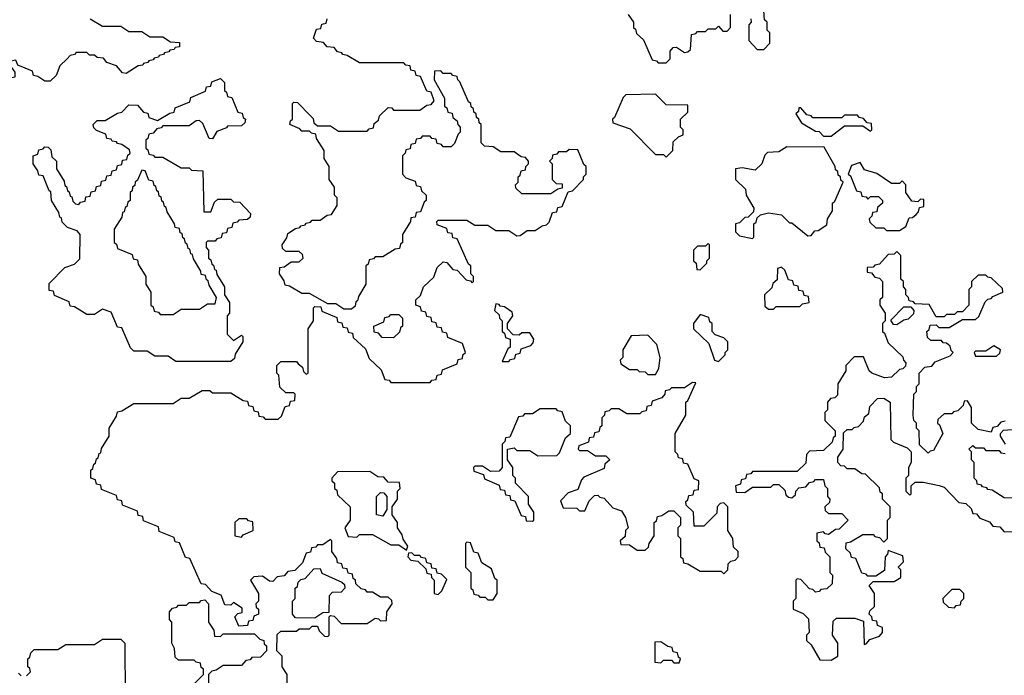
# Model space of a CAD drawing. Extents: x 2889633 to 3052318, y 540750 to 918690.
# Tile 277 of 656: x 2961679 to 2965435, y 731622 to 734125. Entities that reach past the tile are written whole.
import ezdxf

# ---------------------------------------------------------------- set-up
doc = ezdxf.new("R2010")
doc.units = 0

msp = doc.modelspace()

# ---------------------------------------------------------------- linework, layer by layer
at = {"layer": '0CON02XD'}
for points in [[(2964468.3, 734128.3), (2964470, 734115), (2964460, 734105), (2964460, 734045), (2964491.7, 734011.7), (2964518.3, 734011.7), (2964540, 734035), (2964540, 734075), (2964530, 734085), (2964530, 734115), (2964520, 734125), (2964518.3, 734158.3)], [(2961795, 733890), (2961775, 733890), (2961748.3, 733908.3), (2961731.7, 733911.7), (2961728.3, 733928.3), (2961671.7, 733951.7), (2961665, 733970), (2961640, 733965), (2961641.7, 733951.7), (2961660, 733925), (2961660, 733905), (2961635, 733900), (2961598.3, 733938.3), (2961571.7, 733941.7), (2961548.3, 733968.3), (2961521.7, 733971.7), (2961478.3, 734018.3), (2961455, 734020), (2961441.7, 734031.7), (2961440, 734105), (2961420, 734135)], [(2961948.3, 734128.3), (2961995, 734100), (2962065, 734100), (2962095, 734080), (2962145, 734080), (2962175, 734060), (2962225, 734060), (2962255, 734040), (2962288.3, 734038.3), (2962288.3, 734021.7), (2962271.7, 734018.3), (2962268.3, 734011.7), (2962251.7, 734008.3), (2962248.3, 734001.7), (2962231.7, 733998.3), (2962228.3, 733991.7), (2962211.7, 733988.3), (2962208.3, 733981.7), (2962191.7, 733978.3), (2962188.3, 733971.7), (2962171.7, 733968.3), (2962168.3, 733961.7), (2962151.7, 733958.3), (2962148.3, 733951.7), (2962131.7, 733948.3), (2962085, 733920), (2962071.7, 733921.7), (2962048.3, 733948.3), (2962011.7, 733961.7), (2961998.3, 733978.3), (2961975, 733980), (2961965, 733990), (2961945, 733990), (2961935, 734000), (2961895, 734000), (2961888.3, 733991.7), (2961871.7, 733988.3), (2961860, 733975), (2961831.7, 733948.3), (2961818.3, 733911.7), (2961795, 733890)], [(2962788.3, 733758.3), (2962798.3, 733748.3), (2962801.7, 733731.7), (2962815, 733720), (2962865, 733720), (2962895, 733700), (2963005, 733700), (2963011.7, 733708.3), (2963028.3, 733711.7), (2963031.7, 733728.3), (2963048.3, 733741.7), (2963051.7, 733758.3), (2963085, 733790), (2963098.3, 733788.3), (2963105, 733780), (2963205, 733780), (2963231.7, 733798.3), (2963248.3, 733801.7), (2963260, 733815), (2963248.3, 733848.3), (2963231.7, 733851.7), (2963208.3, 733908.3), (2963191.7, 733911.7), (2963188.3, 733928.3), (2963171.7, 733931.7), (2963168.3, 733948.3), (2963151.7, 733951.7), (2963145, 733960), (2962975, 733960), (2962928.3, 733988.3), (2962911.7, 733991.7), (2962908.3, 733998.3), (2962891.7, 734001.7), (2962878.3, 734018.3), (2962851.7, 734021.7), (2962838.3, 734038.3), (2962811.7, 734041.7), (2962800, 734055), (2962811.7, 734088.3), (2962828.3, 734091.7), (2962831.7, 734108.3), (2962848.3, 734111.7), (2962851.7, 734128.3)], [(2964000, 734145), (2964020, 734115), (2964020, 734095), (2964028.3, 734088.3), (2964031.7, 734071.7), (2964058.3, 734048.3), (2964091.7, 733971.7), (2964108.3, 733968.3), (2964115, 733960), (2964145, 733960)], [(2964145, 733960), (2964160, 733975), (2964160, 734005), (2964171.7, 734018.3), (2964185, 734020), (2964215, 734000), (2964228.3, 734001.7), (2964238.3, 734011.7), (2964241.7, 734068.3), (2964258.3, 734071.7), (2964265, 734080), (2964295, 734080), (2964305, 734090), (2964335, 734090), (2964345, 734100), (2964361.7, 734081.7), (2964378.3, 734081.7), (2964390, 734095), (2964390, 734145)], [(2962960, 731985), (2962951.7, 731991.7), (2962948.3, 732008.3), (2962931.7, 732011.7), (2962928.3, 732028.3), (2962911.7, 732031.7), (2962908.3, 732048.3), (2962891.7, 732051.7), (2962888.3, 732068.3), (2962870, 732095), (2962870, 732135), (2962865, 732140), (2962835, 732120), (2962815, 732120), (2962808.3, 732111.7), (2962791.7, 732108.3), (2962788.3, 732091.7), (2962771.7, 732088.3), (2962758.3, 732051.7), (2962728.3, 732021.7), (2962701.7, 732018.3), (2962688.3, 732001.7), (2962661.7, 731998.3), (2962645, 731980), (2962631.7, 731981.7), (2962605, 732000), (2962571.7, 731998.3), (2962560, 731985), (2962590, 731935), (2962590, 731905), (2962580, 731895), (2962581.7, 731881.7), (2962590, 731875), (2962590, 731855), (2962571.7, 731848.3), (2962568.3, 731831.7), (2962551.7, 731828.3), (2962548.3, 731811.7), (2962515, 731810), (2962500, 731845), (2962511.7, 731858.3), (2962528.3, 731861.7), (2962528.3, 731878.3), (2962495, 731900), (2962485, 731890), (2962461.7, 731891.7), (2962448.3, 731928.3), (2962411.7, 731941.7), (2962388.3, 731968.3), (2962371.7, 731971.7), (2962328.3, 732068.3), (2962311.7, 732071.7), (2962288.3, 732128.3), (2962271.7, 732131.7), (2962268.3, 732148.3), (2962211.7, 732171.7), (2962208.3, 732188.3), (2962151.7, 732211.7), (2962148.3, 732228.3), (2962131.7, 732231.7), (2962128.3, 732248.3), (2962071.7, 732271.7), (2962068.3, 732288.3), (2962051.7, 732291.7), (2962048.3, 732308.3), (2961991.7, 732331.7), (2961988.3, 732348.3), (2961971.7, 732351.7), (2961968.3, 732368.3), (2961950, 732375), (2961950, 732405), (2961958.3, 732411.7), (2961961.7, 732428.3), (2961968.3, 732431.7), (2961971.7, 732448.3), (2961978.3, 732451.7), (2961981.7, 732468.3), (2961988.3, 732471.7), (2961991.7, 732488.3), (2962020, 732535), (2962020, 732565), (2962048.3, 732611.7), (2962051.7, 732628.3), (2962068.3, 732631.7), (2962115, 732660), (2962265, 732660), (2962295, 732680), (2962325, 732680), (2962375, 732710), (2962405, 732710), (2962415, 732700), (2962485, 732700), (2962531.7, 732671.7), (2962548.3, 732668.3), (2962551.7, 732651.7), (2962568.3, 732648.3), (2962571.7, 732631.7), (2962588.3, 732628.3), (2962591.7, 732611.7), (2962608.3, 732608.3), (2962615, 732600), (2962665, 732600), (2962678.3, 732611.7), (2962691.7, 732648.3), (2962708.3, 732651.7), (2962711.7, 732668.3), (2962728.3, 732671.7), (2962730, 732695), (2962725, 732700), (2962695, 732700), (2962671.7, 732721.7), (2962667.5, 732767.5), (2962660, 732775), (2962660, 732805), (2962675, 732820), (2962735, 732820), (2962741.7, 732811.7), (2962758.3, 732798.3), (2962761.7, 732781.7), (2962771.7, 732771.7), (2962780, 732775), (2962780, 732945), (2962800, 732975), (2962800, 733025), (2962805, 733030), (2962828.3, 733028.3), (2962831.7, 733011.7), (2962888.3, 732988.3), (2962891.7, 732971.7), (2962908.3, 732968.3), (2962911.7, 732951.7), (2962928.3, 732948.3), (2962931.7, 732931.7), (2962948.3, 732928.3), (2962951.7, 732911.7), (2962998.3, 732868.3), (2963011.7, 732831.7), (2963058.3, 732788.3), (2963071.7, 732751.7), (2963088.3, 732748.3), (2963095, 732740), (2963245, 732740), (2963251.7, 732748.3), (2963268.3, 732751.7), (2963271.7, 732768.3), (2963288.3, 732771.7), (2963291.7, 732788.3), (2963348.3, 732811.7), (2963351.7, 732828.3), (2963368.3, 732831.7), (2963370, 732845), (2963380, 732855), (2963368.3, 732888.3), (2963311.7, 732911.7), (2963308.3, 732928.3), (2963291.7, 732931.7), (2963288.3, 732948.3), (2963271.7, 732951.7), (2963268.3, 732968.3), (2963251.7, 732971.7), (2963248.3, 732988.3), (2963231.7, 732991.7), (2963228.3, 733008.3), (2963211.7, 733011.7), (2963208.3, 733028.3), (2963190, 733035), (2963190, 733055), (2963208.3, 733071.7), (2963220, 733105), (2963258.3, 733141.7), (2963271.7, 733178.3), (2963295, 733200), (2963308.3, 733198.3), (2963331.7, 733171.7), (2963348.3, 733168.3), (2963381.7, 733131.7), (2963398.3, 733128.3), (2963405, 733120), (2963410, 733125), (2963410, 733145), (2963400, 733155), (2963400, 733185), (2963391.7, 733191.7), (2963348.3, 733288.3), (2963331.7, 733291.7), (2963328.3, 733308.3), (2963311.7, 733311.7), (2963308.3, 733328.3), (2963271.7, 733341.7), (2963270, 733355), (2963275, 733360), (2963385, 733360), (2963415, 733340), (2963465, 733340), (2963495, 733320), (2963545, 733320), (2963575, 733300), (2963588.3, 733301.7), (2963615, 733320), (2963645, 733320), (2963671.7, 733338.3), (2963688.3, 733341.7), (2963698.3, 733351.7), (2963711.7, 733388.3), (2963728.3, 733391.7), (2963731.7, 733408.3), (2963748.3, 733411.7), (2963771.7, 733468.3), (2963788.3, 733471.7), (2963830, 733515), (2963830, 733525), (2963840, 733535), (2963840, 733565), (2963831.7, 733571.7), (2963808.3, 733628.3), (2963775, 733630), (2963765, 733620), (2963735, 733620), (2963728.3, 733611.7), (2963711.7, 733608.3), (2963710, 733595), (2963700, 733585), (2963710, 733575), (2963710, 733515), (2963725, 733500), (2963748.3, 733498.3), (2963748.3, 733481.7), (2963731.7, 733478.3), (2963705, 733460), (2963595, 733460), (2963571.7, 733481.7), (2963570, 733495), (2963580, 733505), (2963580, 733525), (2963588.3, 733531.7), (2963591.7, 733548.3), (2963608.3, 733551.7), (2963610, 733565), (2963620, 733575), (2963620, 733585), (2963608.3, 733598.3), (2963591.7, 733601.7), (2963565, 733620), (2963515, 733620), (2963485, 733640), (2963451.7, 733641.7), (2963440, 733655), (2963440, 733725), (2963431.7, 733731.7), (2963430, 733745), (2963421.7, 733751.7), (2963420, 733765), (2963411.7, 733771.7), (2963410, 733785), (2963401.7, 733791.7), (2963400, 733805), (2963391.7, 733811.7), (2963358.3, 733888.3), (2963350, 733895), (2963348.3, 733908.3), (2963331.7, 733911.7), (2963325, 733920), (2963295, 733920), (2963285, 733930), (2963261.7, 733928.3), (2963260, 733895), (2963300, 733825), (2963300, 733795), (2963308.3, 733788.3), (2963311.7, 733771.7), (2963328.3, 733768.3), (2963331.7, 733751.7), (2963348.3, 733738.3), (2963350, 733725), (2963360, 733715), (2963360, 733695), (2963351.7, 733688.3), (2963338.3, 733651.7), (2963325, 733640), (2963295, 733640), (2963288.3, 733648.3), (2963271.7, 733651.7), (2963268.3, 733668.3), (2963251.7, 733671.7), (2963245, 733680), (2963215, 733680), (2963208.3, 733671.7), (2963191.7, 733668.3), (2963188.3, 733651.7), (2963171.7, 733648.3), (2963168.3, 733631.7), (2963151.7, 733628.3), (2963150, 733615), (2963140, 733605), (2963140, 733535), (2963151.7, 733521.7), (2963188.3, 733508.3), (2963191.7, 733491.7), (2963208.3, 733488.3), (2963211.7, 733471.7), (2963230, 733455), (2963230, 733435), (2963221.7, 733428.3), (2963208.3, 733391.7), (2963191.7, 733388.3), (2963188.3, 733371.7), (2963171.7, 733368.3), (2963170, 733355), (2963140, 733305), (2963140, 733275), (2963131.7, 733268.3), (2963128.3, 733251.7), (2963111.7, 733248.3), (2963065, 733220), (2963035, 733220), (2963028.3, 733211.7), (2963011.7, 733208.3), (2963008.3, 733191.7), (2963000, 733185), (2963000, 733115), (2962971.7, 733068.3), (2962968.3, 733051.7), (2962961.7, 733048.3), (2962958.3, 733031.7), (2962945, 733020), (2962915, 733020), (2962885, 733040), (2962855, 733040), (2962785, 733080), (2962755, 733080), (2962708.3, 733108.3), (2962691.7, 733111.7), (2962688.3, 733128.3), (2962670, 733155), (2962671.7, 733178.3), (2962688.3, 733181.7), (2962715, 733200), (2962745, 733200), (2962760, 733215), (2962758.3, 733228.3), (2962745, 733240), (2962695, 733240), (2962681.7, 733251.7), (2962680, 733265), (2962698.3, 733291.7), (2962701.7, 733308.3), (2962731.7, 733328.3), (2962748.3, 733331.7), (2962751.7, 733338.3), (2962768.3, 733341.7), (2962771.7, 733348.3), (2962788.3, 733351.7), (2962795, 733360), (2962825, 733360), (2962851.7, 733378.3), (2962868.3, 733381.7), (2962890, 733415), (2962890, 733445), (2962880, 733455), (2962880, 733485), (2962860, 733515), (2962860, 733565), (2962840, 733595), (2962840, 733625), (2962811.7, 733671.7), (2962808.3, 733688.3), (2962791.7, 733691.7), (2962785, 733700), (2962755, 733700), (2962748.3, 733708.3), (2962710, 733725), (2962711.7, 733738.3), (2962720, 733745), (2962720, 733805), (2962725, 733810), (2962738.3, 733808.3), (2962788.3, 733758.3)], [(2962485, 732820), (2962275, 732820), (2962245, 732840), (2962195, 732840), (2962165, 732860), (2962115, 732860), (2962101.7, 732871.7), (2962068.3, 732948.3), (2962051.7, 732951.7), (2962028.3, 733008.3), (2961995, 733020), (2961965, 733000), (2961935, 733000), (2961888.3, 733028.3), (2961871.7, 733031.7), (2961868.3, 733048.3), (2961811.7, 733071.7), (2961808.3, 733088.3), (2961791.7, 733091.7), (2961791.7, 733118.3), (2961851.7, 733178.3), (2961888.3, 733191.7), (2961908.3, 733211.7), (2961910, 733305), (2961898.3, 733318.3), (2961861.7, 733331.7), (2961841.7, 733351.7), (2961838.3, 733368.3), (2961831.7, 733371.7), (2961828.3, 733388.3), (2961800, 733435), (2961798.3, 733468.3), (2961791.7, 733471.7), (2961768.3, 733528.3), (2961751.7, 733531.7), (2961748.3, 733548.3), (2961730, 733575), (2961730, 733605), (2961748.3, 733611.7), (2961751.7, 733628.3), (2961768.3, 733631.7), (2961775, 733640), (2961788.3, 733638.3), (2961798.3, 733628.3), (2961801.7, 733601.7), (2961820, 733585), (2961820, 733555), (2961848.3, 733508.3), (2961851.7, 733491.7), (2961858.3, 733488.3), (2961861.7, 733471.7), (2961868.3, 733468.3), (2961871.7, 733451.7), (2961878.3, 733448.3), (2961881.7, 733431.7), (2961891.7, 733421.7), (2961905, 733420), (2961911.7, 733428.3), (2961928.3, 733431.7), (2961931.7, 733448.3), (2961948.3, 733451.7), (2961951.7, 733468.3), (2961968.3, 733471.7), (2961971.7, 733488.3), (2961988.3, 733491.7), (2961991.7, 733508.3), (2962008.3, 733511.7), (2962011.7, 733528.3), (2962028.3, 733531.7), (2962031.7, 733548.3), (2962048.3, 733551.7), (2962051.7, 733568.3), (2962068.3, 733571.7), (2962071.7, 733588.3), (2962088.3, 733591.7), (2962091.7, 733608.3), (2962100, 733615), (2962098.3, 733628.3), (2962068.3, 733648.3), (2962051.7, 733651.7), (2962048.3, 733658.3), (2962031.7, 733661.7), (2962028.3, 733668.3), (2962011.7, 733671.7), (2962008.3, 733688.3), (2961971.7, 733701.7), (2961961.7, 733711.7), (2961960, 733725), (2961975, 733740), (2962005, 733740), (2962051.7, 733768.3), (2962068.3, 733771.7), (2962095, 733800), (2962128.3, 733798.3), (2962151.7, 733771.7), (2962168.3, 733768.3), (2962171.7, 733751.7), (2962205, 733740), (2962251.7, 733768.3), (2962268.3, 733771.7), (2962271.7, 733788.3), (2962328.3, 733811.7), (2962331.7, 733828.3), (2962388.3, 733851.7), (2962391.7, 733868.3), (2962408.3, 733871.7), (2962411.7, 733888.3), (2962445, 733900), (2962460, 733885), (2962460, 733855), (2962468.3, 733848.3), (2962471.7, 733831.7), (2962488.3, 733828.3), (2962511.7, 733771.7), (2962528.3, 733768.3), (2962531.7, 733751.7), (2962540, 733745), (2962538.3, 733731.7), (2962525, 733720), (2962471.7, 733718.3), (2962468.3, 733711.7), (2962431.7, 733698.3), (2962415, 733670), (2962401.7, 733671.7), (2962378.3, 733728.3), (2962365, 733740), (2962351.7, 733738.3), (2962325, 733720), (2962225, 733720), (2962218.3, 733711.7), (2962201.7, 733708.3), (2962188.3, 733691.7), (2962171.7, 733688.3), (2962168.3, 733671.7), (2962160, 733665), (2962160, 733635), (2962168.3, 733628.3), (2962171.7, 733611.7), (2962188.3, 733608.3), (2962195, 733600), (2962225, 733600), (2962295, 733560), (2962325, 733560), (2962335, 733550), (2962378.3, 733548.3), (2962381.7, 733391.7), (2962408.3, 733391.7), (2962421.7, 733428.3), (2962435, 733440), (2962485, 733440), (2962495, 733430), (2962518.3, 733428.3), (2962560, 733385), (2962558.3, 733371.7), (2962548.3, 733361.7), (2962515, 733360), (2962508.3, 733351.7), (2962491.7, 733348.3), (2962488.3, 733331.7), (2962471.7, 733328.3), (2962468.3, 733311.7), (2962451.7, 733308.3), (2962448.3, 733291.7), (2962431.7, 733288.3), (2962425, 733280), (2962395, 733280), (2962390, 733275), (2962390, 733255), (2962400, 733245), (2962400, 733215), (2962408.3, 733208.3), (2962411.7, 733191.7), (2962418.3, 733188.3), (2962421.7, 733171.7), (2962428.3, 733168.3), (2962431.7, 733151.7), (2962460, 733105), (2962460, 733075), (2962480, 733045), (2962480, 733005), (2962470, 732995), (2962470, 732925), (2962495, 732900), (2962525, 732920), (2962530, 732915), (2962530, 732895), (2962501.7, 732848.3), (2962498.3, 732831.7), (2962485, 732820)], [(2964145, 733600), (2964170, 733625), (2964171.7, 733658.3), (2964191.7, 733678.3), (2964210, 733685), (2964210, 733705), (2964200, 733715), (2964200, 733745), (2964228.3, 733771.7), (2964228.3, 733798.3), (2964145, 733800), (2964105, 733840), (2963991.7, 733838.3), (2963981.7, 733828.3), (2963948.3, 733751.7), (2963940, 733745), (2963941.7, 733731.7), (2964008.3, 733708.3), (2964105, 733610), (2964135, 733610), (2964145, 733600)], [(2964775, 733680), (2964825, 733720), (2964895, 733720), (2964925, 733700), (2964930, 733705), (2964928.3, 733728.3), (2964911.7, 733731.7), (2964898.3, 733748.3), (2964881.7, 733751.7), (2964875, 733760), (2964825, 733760), (2964815, 733750), (2964705, 733750), (2964698.3, 733758.3), (2964681.7, 733761.7), (2964658.3, 733788.3), (2964651.7, 733788.3), (2964650, 733775), (2964640, 733765), (2964661.7, 733731.7), (2964715, 733700), (2964728.3, 733698.3), (2964745, 733680), (2964775, 733680)], [(2964475, 733290), (2964480, 733295), (2964480, 733345), (2964488.3, 733351.7), (2964491.7, 733368.3), (2964505, 733380), (2964535, 733387.5), (2964585, 733380), (2964615, 733350), (2964625, 733350), (2964685, 733300), (2964698.3, 733301.7), (2964711.7, 733318.3), (2964725, 733320), (2964758.3, 733341.7), (2964760, 733365), (2964780, 733395), (2964780, 733425), (2964788.3, 733431.7), (2964820, 733505), (2964811.7, 733511.7), (2964810, 733525), (2964801.7, 733531.7), (2964800, 733545), (2964791.7, 733551.7), (2964790, 733565), (2964748.3, 733638.3), (2964605, 733640), (2964575, 733620), (2964531.7, 733618.3), (2964521.7, 733608.3), (2964510, 733575), (2964485, 733550), (2964435, 733560), (2964410, 733555), (2964410, 733515), (2964448.3, 733478.3), (2964450, 733455), (2964480, 733405), (2964478.3, 733391.7), (2964458.3, 733371.7), (2964445, 733370), (2964425, 733350), (2964410, 733345), (2964410, 733315), (2964425, 733300), (2964475, 733290)], [(2965035, 733320), (2965060, 733335), (2965071.7, 733368.3), (2965085, 733370), (2965098.3, 733381.7), (2965108.3, 733391.7), (2965111.7, 733408.3), (2965128.3, 733411.7), (2965128.3, 733438.3), (2965115, 733440), (2965105, 733430), (2965081.7, 733431.7), (2965060, 733465), (2965060, 733495), (2965045, 733510), (2965035, 733500), (2965005, 733500), (2964948.3, 733538.3), (2964901.7, 733551.7), (2964885, 733580), (2964851.7, 733568.3), (2964840, 733535), (2964848.3, 733528.3), (2964871.7, 733471.7), (2964888.3, 733468.3), (2964891.7, 733451.7), (2964908.3, 733448.3), (2964915, 733440), (2964925, 733450), (2964955, 733450), (2964970, 733435), (2964970, 733425), (2964951.7, 733408.3), (2964948.3, 733391.7), (2964931.7, 733388.3), (2964930, 733375), (2964920, 733365), (2964921.7, 733351.7), (2964945, 733330), (2964975, 733330), (2964985, 733320), (2965035, 733320)], [(2962265, 733000), (2962295, 733020), (2962365, 733020), (2962395, 733040), (2962425, 733040), (2962430, 733065), (2962401.7, 733111.7), (2962398.3, 733128.3), (2962391.7, 733131.7), (2962388.3, 733148.3), (2962371.7, 733151.7), (2962370, 733165), (2962341.7, 733211.7), (2962338.3, 733228.3), (2962331.7, 733231.7), (2962328.3, 733248.3), (2962321.7, 733251.7), (2962318.3, 733268.3), (2962311.7, 733271.7), (2962308.3, 733288.3), (2962301.7, 733291.7), (2962298.3, 733308.3), (2962291.7, 733311.7), (2962288.3, 733328.3), (2962271.7, 733331.7), (2962270, 733345), (2962241.7, 733391.7), (2962238.3, 733408.3), (2962231.7, 733411.7), (2962228.3, 733428.3), (2962221.7, 733431.7), (2962218.3, 733448.3), (2962211.7, 733451.7), (2962208.3, 733468.3), (2962201.7, 733471.7), (2962198.3, 733488.3), (2962191.7, 733491.7), (2962188.3, 733508.3), (2962171.7, 733511.7), (2962158.3, 733548.3), (2962145, 733550), (2962128.3, 733511.7), (2962120, 733505), (2962118.3, 733491.7), (2962110, 733485), (2962108.3, 733471.7), (2962100, 733465), (2962100, 733435), (2962091.7, 733428.3), (2962088.3, 733411.7), (2962081.7, 733408.3), (2962078.3, 733391.7), (2962071.7, 733388.3), (2962068.3, 733371.7), (2962040, 733325), (2962040, 733275), (2962048.3, 733268.3), (2962051.7, 733251.7), (2962108.3, 733228.3), (2962111.7, 733211.7), (2962128.3, 733208.3), (2962131.7, 733191.7), (2962160, 733145), (2962160, 733115), (2962180, 733085), (2962180, 733035), (2962188.3, 733028.3), (2962191.7, 733011.7), (2962208.3, 733008.3), (2962215, 733000), (2962265, 733000)], [(2964275, 733170), (2964300, 733195), (2964300, 733205), (2964310, 733215), (2964310, 733265), (2964305, 733270), (2964295, 733260), (2964265, 733260), (2964250, 733245), (2964250, 733205), (2964260, 733195), (2964261.7, 733171.7), (2964275, 733170)], [(2965438.3, 732591.7), (2965421.7, 732588.3), (2965408.3, 732571.7), (2965391.7, 732568.3), (2965385, 732550), (2965335, 732560), (2965310, 732585), (2965310, 732645), (2965295, 732670), (2965281.7, 732668.3), (2965278.3, 732651.7), (2965258.3, 732631.7), (2965241.7, 732628.3), (2965235, 732620), (2965205, 732620), (2965181.7, 732598.3), (2965180, 732585), (2965188.3, 732578.3), (2965200, 732545), (2965165, 732480), (2965151.7, 732478.3), (2965145, 732470), (2965111.7, 732501.7), (2965110, 732555), (2965100, 732565), (2965100, 732585), (2965090, 732595), (2965087.5, 732615), (2965090, 732695), (2965100, 732705), (2965100, 732725), (2965110, 732735), (2965110, 732775), (2965131.7, 732798.3), (2965158.3, 732801.7), (2965171.7, 732818.3), (2965228.3, 732841.7), (2965240, 732855), (2965231.7, 732861.7), (2965228.3, 732878.3), (2965215, 732890), (2965201.7, 732891.7), (2965195, 732900), (2965155, 732900), (2965141.7, 732911.7), (2965140, 732935), (2965148.3, 732941.7), (2965151.7, 732958.3), (2965175, 732960), (2965185, 732950), (2965225, 732950), (2965275, 732980), (2965325, 732980), (2965338.3, 732991.7), (2965361.7, 733048.3), (2965371.7, 733058.3), (2965385, 733060), (2965391.7, 733068.3), (2965430, 733085), (2965428.3, 733098.3), (2965385, 733140), (2965371.7, 733141.7), (2965365, 733150), (2965335, 733150), (2965310, 733125), (2965310, 733105), (2965300, 733095), (2965300, 733035), (2965275, 733010), (2965255, 733010), (2965245, 733000), (2965215, 733000), (2965205, 732990), (2965175, 732990), (2965148.3, 733038.3), (2965095, 733040), (2965088.3, 733048.3), (2965071.7, 733051.7), (2965070, 733065), (2965060, 733075), (2965060, 733095), (2965050, 733105), (2965050, 733125), (2965040, 733135), (2965040, 733225), (2965025, 733240), (2965015, 733230), (2964991.7, 733228.3), (2964958.3, 733191.7), (2964941.7, 733188.3), (2964935, 733180), (2964911.7, 733178.3), (2964911.7, 733161.7), (2964928.3, 733158.3), (2964941.7, 733141.7), (2964958.3, 733138.3), (2964970, 733125), (2964970, 733065), (2964960, 733055), (2964960, 733035), (2964980, 733005), (2964980, 732975), (2964970, 732965), (2964970, 732935), (2964978.3, 732928.3), (2964991.7, 732891.7), (2965048.3, 732838.3), (2965050, 732825), (2965060, 732815), (2965058.3, 732801.7), (2965048.3, 732791.7), (2965035, 732790), (2965005, 732760), (2964978.3, 732758.3), (2964930, 732775), (2964920, 732785), (2964898.3, 732838.3), (2964861.7, 732838.3), (2964830, 732805), (2964830, 732785), (2964800, 732735), (2964798.3, 732691.7), (2964788.3, 732681.7), (2964771.7, 732678.3), (2964760, 732665), (2964760, 732635), (2964750, 732625), (2964750, 732595), (2964790, 732555), (2964790, 732535), (2964781.7, 732528.3), (2964778.3, 732511.7), (2964745, 732480), (2964691.7, 732478.3), (2964680, 732465), (2964678.3, 732431.7), (2964645, 732400), (2964475, 732400), (2964468.3, 732391.7), (2964451.7, 732388.3), (2964448.3, 732371.7), (2964431.7, 732368.3), (2964428.3, 732351.7), (2964410, 732345), (2964411.7, 732321.7), (2964445, 732320), (2964475, 732340), (2964545, 732340), (2964555, 732350), (2964575, 732350), (2964598.3, 732328.3), (2964601.7, 732311.7), (2964611.7, 732301.7), (2964625, 732300), (2964638.3, 732311.7), (2964640, 732325), (2964651.7, 732338.3), (2964678.3, 732341.7), (2964691.7, 732358.3), (2964708.3, 732361.7), (2964715, 732370), (2964745, 732370), (2964750, 732345), (2964760, 732335), (2964760, 732305), (2964770, 732295), (2964768.3, 732281.7), (2964750, 732265), (2964751.7, 732251.7), (2964765, 732240), (2964815, 732240), (2964840, 732215), (2964805, 732180), (2964791.7, 732178.3), (2964765, 732160), (2964751.7, 732161.7), (2964745, 732170), (2964720, 732165), (2964720, 732135), (2964728.3, 732128.3), (2964731.7, 732111.7), (2964748.3, 732108.3), (2964751.7, 732091.7), (2964770, 732075), (2964770, 732015), (2964780, 732005), (2964778.3, 731971.7), (2964758.3, 731951.7), (2964735, 731950), (2964728.3, 731941.7), (2964715, 731940), (2964705, 731950), (2964691.7, 731951.7), (2964658.3, 731988.3), (2964645, 731990), (2964640, 731985), (2964640, 731915), (2964630, 731905), (2964630, 731875), (2964668.3, 731858.3), (2964688.3, 731838.3), (2964690, 731785), (2964680, 731775), (2964680, 731755), (2964698.3, 731738.3), (2964731.7, 731681.7), (2964775, 731680)], [(2964555, 733020), (2964565, 733030), (2964655, 733030), (2964665, 733040), (2964690, 733045), (2964688.3, 733068.3), (2964671.7, 733071.7), (2964668.3, 733088.3), (2964651.7, 733091.7), (2964648.3, 733108.3), (2964631.7, 733111.7), (2964628.3, 733128.3), (2964611.7, 733131.7), (2964598.3, 733168.3), (2964585, 733180), (2964570, 733175), (2964568.3, 733131.7), (2964551.7, 733118.3), (2964548.3, 733101.7), (2964520, 733075), (2964521.7, 733031.7), (2964535, 733020), (2964555, 733020)], [(2963545, 732820), (2963551.7, 732828.3), (2963568.3, 732831.7), (2963571.7, 732848.3), (2963588.3, 732851.7), (2963591.7, 732868.3), (2963628.3, 732881.7), (2963638.3, 732891.7), (2963640, 732905), (2963625, 732930), (2963595, 732930), (2963585, 732920), (2963561.7, 732921.7), (2963540, 732945), (2963540, 732965), (2963560, 732995), (2963558.3, 733008.3), (2963528.3, 733028.3), (2963511.7, 733031.7), (2963508.3, 733038.3), (2963495, 733040), (2963490, 733015), (2963508.3, 732998.3), (2963510, 732985), (2963520, 732975), (2963520, 732935), (2963528.3, 732928.3), (2963531.7, 732911.7), (2963550, 732905), (2963550, 732875), (2963541.7, 732868.3), (2963520, 732820), (2963545, 732820)], [(2965025, 732960), (2965011.7, 732961.7), (2965001.7, 732978.3), (2965051.7, 733028.3), (2965078.3, 733028.3), (2965090, 733015), (2965088.3, 733001.7), (2965068.3, 732981.7), (2965051.7, 732978.3), (2965025, 732960)], [(2963105, 732910), (2963061.7, 732911.7), (2963048.3, 732928.3), (2963031.7, 732931.7), (2963030, 732955), (2963068.3, 732971.7), (2963071.7, 732988.3), (2963088.3, 732991.7), (2963095, 733000), (2963125, 733000), (2963140, 732985), (2963140, 732955), (2963131.7, 732948.3), (2963128.3, 732931.7), (2963105, 732910)], [(2964345, 732820), (2964370, 732845), (2964370, 732855), (2964380, 732865), (2964380, 732895), (2964365, 732910), (2964331.7, 732921.7), (2964320, 732935), (2964320, 732965), (2964311.7, 732971.7), (2964308.3, 732988.3), (2964275, 733000), (2964250, 732965), (2964250, 732945), (2964308.3, 732888.3), (2964330, 732825), (2964345, 732820)], [(2964105, 732770), (2964117, 732793), (2964122.5, 732835), (2964110, 732885), (2964075, 732920), (2964011.7, 732918.3), (2963980, 732865), (2963980, 732835), (2963970, 732825), (2963971.7, 732811.7), (2964005, 732790), (2964035, 732790), (2964041.7, 732781.7), (2964065, 732780), (2964075, 732770), (2964105, 732770)], [(2965405, 732840), (2965418.3, 732851.7), (2965420, 732865), (2965395, 732880), (2965365, 732860), (2965325, 732860), (2965320, 732855), (2965325, 732840), (2965405, 732840)], [(2964365, 732010), (2964380, 732025), (2964381.7, 732048.3), (2964391.7, 732058.3), (2964408.3, 732061.7), (2964420, 732075), (2964420, 732095), (2964401.7, 732111.7), (2964400, 732145), (2964380, 732175), (2964380, 732265), (2964365, 732280), (2964351.7, 732278.3), (2964340, 732265), (2964338.3, 732241.7), (2964288.3, 732191.7), (2964251.7, 732191.7), (2964250, 732245), (2964221.7, 732271.7), (2964220, 732285), (2964228.3, 732291.7), (2964231.7, 732308.3), (2964248.3, 732311.7), (2964251.7, 732328.3), (2964268.3, 732331.7), (2964270, 732365), (2964251.7, 732371.7), (2964228.3, 732428.3), (2964211.7, 732431.7), (2964208.3, 732448.3), (2964191.7, 732451.7), (2964190, 732465), (2964180, 732475), (2964180, 732545), (2964220, 732615), (2964220, 732665), (2964228.3, 732671.7), (2964258.3, 732738.3), (2964245, 732740), (2964215, 732720), (2964165, 732720), (2964158.3, 732711.7), (2964141.7, 732708.3), (2964140, 732695), (2964128.3, 732681.7), (2964091.7, 732668.3), (2964088.3, 732651.7), (2964071.7, 732648.3), (2964068.3, 732631.7), (2964051.7, 732628.3), (2964045, 732620), (2963995, 732620), (2963965, 732640), (2963935, 732640), (2963928.3, 732631.7), (2963911.7, 732628.3), (2963910, 732615), (2963900, 732605), (2963900, 732575), (2963891.7, 732568.3), (2963888.3, 732551.7), (2963871.7, 732548.3), (2963868.3, 732531.7), (2963851.7, 732528.3), (2963848.3, 732511.7), (2963811.7, 732498.3), (2963810, 732485), (2963815, 732480), (2963845, 732480), (2963875, 732460), (2963915, 732460), (2963930, 732445), (2963911.7, 732428.3), (2963908.3, 732411.7), (2963831.7, 732378.3), (2963821.7, 732368.3), (2963808.3, 732331.7), (2963771.7, 732318.3), (2963741.7, 732288.3), (2963751.7, 732261.7), (2963805, 732260), (2963815, 732250), (2963835, 732250), (2963851.7, 732288.3), (2963871.7, 732308.3), (2963885, 732310), (2963891.7, 732301.7), (2963908.3, 732298.3), (2963941.7, 732261.7), (2963975, 732250), (2963990, 732225), (2964000, 732185), (2963990, 732175), (2963988.3, 732151.7), (2963970, 732135), (2963971.7, 732121.7), (2964005, 732120), (2964035, 732100), (2964065, 732100), (2964078.3, 732111.7), (2964080, 732125), (2964100, 732155), (2964100, 732205), (2964108.3, 732211.7), (2964111.7, 732228.3), (2964128.3, 732231.7), (2964155, 732250), (2964175, 732250), (2964200, 732225), (2964200, 732195), (2964190, 732185), (2964190, 732155), (2964200, 732145), (2964200, 732075), (2964208.3, 732068.3), (2964211.7, 732051.7), (2964228.3, 732048.3), (2964275, 732020), (2964355, 732020), (2964365, 732010)], [(2964775, 731680), (2964800, 731695), (2964800, 731745), (2964780, 731775), (2964781.7, 731828.3), (2964795, 731840), (2964865, 731840), (2964898.3, 731828.3), (2964900, 731740), (2964908.3, 731741.7), (2964921.7, 731758.3), (2964958.3, 731771.7), (2964970, 731785), (2964970, 731805), (2964951.7, 731811.7), (2964948.3, 731828.3), (2964931.7, 731831.7), (2964930, 731845), (2964920, 731855), (2964921.7, 731868.3), (2964940, 731885), (2964940, 731935), (2964920, 731965), (2964935, 731980), (2965015, 731980), (2965040, 731995), (2965040, 732025), (2965030, 732035), (2965050, 732055), (2965048.3, 732078.3), (2964991.7, 732098.3), (2964990, 732085), (2964980, 732075), (2964978.3, 732021.7), (2964945, 732000), (2964915, 732000), (2964908.3, 732008.3), (2964891.7, 732011.7), (2964868.3, 732068.3), (2964851.7, 732071.7), (2964848.3, 732088.3), (2964830, 732105), (2964831.7, 732128.3), (2964848.3, 732131.7), (2964895, 732160), (2964935, 732160), (2964941.7, 732151.7), (2964958.3, 732148.3), (2964975, 732130), (2964990, 732145), (2964990, 732215), (2965000, 732225), (2965000, 732265), (2964970, 732295), (2964970, 732315), (2964961.7, 732321.7), (2964958.3, 732338.3), (2964905, 732390), (2964891.7, 732391.7), (2964865, 732410), (2964835, 732410), (2964825, 732420), (2964811.7, 732421.7), (2964800, 732435), (2964800, 732455), (2964820, 732485), (2964821.7, 732548.3), (2964835, 732560), (2964855, 732560), (2964861.7, 732568.3), (2964878.3, 732571.7), (2964898.3, 732591.7), (2964901.7, 732608.3), (2964918.3, 732621.7), (2964921.7, 732648.3), (2964951.7, 732678.3), (2964975, 732680), (2965000, 732665), (2965001.7, 732521.7), (2965011.7, 732511.7), (2965065, 732490), (2965080, 732475), (2965080, 732435), (2965070, 732415), (2965070, 732385), (2965060, 732375), (2965060, 732325), (2965075, 732310), (2965080, 732315), (2965080, 732345), (2965095, 732360), (2965125, 732360), (2965187, 732347), (2965205, 732340), (2965261.7, 732281.7), (2965288.3, 732278.3), (2965308.3, 732258.3), (2965315, 732240), (2965328.3, 732238.3), (2965341.7, 732221.7), (2965378.3, 732208.3), (2965391.7, 732191.7), (2965418.3, 732188.3), (2965435, 732170), (2965468.3, 732171.7)], [(2963635, 732210), (2963640, 732215), (2963640, 732245), (2963620, 732275), (2963620, 732305), (2963570, 732355), (2963570, 732375), (2963560, 732385), (2963560, 732415), (2963540, 732445), (2963540, 732485), (2963565, 732490), (2963575, 732480), (2963625, 732480), (2963655, 732460), (2963728.3, 732461.7), (2963738.3, 732471.7), (2963761.7, 732528.3), (2963780, 732545), (2963780, 732575), (2963761.7, 732591.7), (2963748.3, 732628.3), (2963731.7, 732631.7), (2963725, 732640), (2963665, 732640), (2963635, 732620), (2963605, 732620), (2963598.3, 732611.7), (2963581.7, 732608.3), (2963548.3, 732531.7), (2963531.7, 732528.3), (2963530, 732515), (2963520, 732505), (2963520, 732415), (2963508.3, 732401.7), (2963475, 732400), (2963445, 732420), (2963415, 732420), (2963410, 732415), (2963411.7, 732401.7), (2963448.3, 732388.3), (2963451.7, 732371.7), (2963508.3, 732348.3), (2963511.7, 732331.7), (2963528.3, 732328.3), (2963531.7, 732311.7), (2963548.3, 732308.3), (2963551.7, 732291.7), (2963568.3, 732288.3), (2963591.7, 732231.7), (2963608.3, 732228.3), (2963611.7, 732211.7), (2963635, 732210)], [(2965440, 732505), (2965420, 732535), (2965420, 732545), (2965431.7, 732558.3), (2965465, 732560)], [(2965488.3, 732298.3), (2965435, 732300), (2965388.3, 732328.3), (2965371.7, 732331.7), (2965368.3, 732338.3), (2965351.7, 732341.7), (2965348.3, 732348.3), (2965331.7, 732351.7), (2965330, 732365), (2965320, 732375), (2965320, 732435), (2965310, 732445), (2965310, 732475), (2965300, 732485), (2965315, 732500), (2965325, 732490), (2965355, 732490), (2965365, 732480), (2965415, 732480), (2965421.7, 732471.7), (2965438.3, 732468.3)], [(2963155, 732100), (2963160, 732115), (2963141.7, 732141.7), (2963138.3, 732158.3), (2963120, 732185), (2963120, 732205), (2963100, 732235), (2963100, 732265), (2963120, 732295), (2963120, 732325), (2963130, 732335), (2963128.3, 732358.3), (2963085, 732360), (2963068.3, 732378.3), (2963045, 732380), (2963015, 732400), (2962891.7, 732398.3), (2962870, 732375), (2962870, 732365), (2962880, 732355), (2962880, 732335), (2962888.3, 732328.3), (2962891.7, 732311.7), (2962940, 732265), (2962940, 732215), (2962920, 732185), (2962931.7, 732151.7), (2962965, 732150), (2962975, 732160), (2963025, 732160), (2963095, 732120), (2963125, 732120), (2963155, 732100)], [(2963065, 732230), (2963040, 732235), (2963040, 732305), (2963055, 732320), (2963068.3, 732318.3), (2963080, 732305), (2963080, 732255), (2963065, 732230)], [(2962525, 732150), (2962531.7, 732158.3), (2962570, 732175), (2962568.3, 732208.3), (2962551.7, 732211.7), (2962545, 732220), (2962515, 732220), (2962500, 732205), (2962500, 732155), (2962525, 732150)], [(2963485, 731910), (2963500, 731935), (2963500, 731985), (2963491.7, 731991.7), (2963478.3, 732028.3), (2963441.7, 732051.7), (2963428.3, 732088.3), (2963411.7, 732091.7), (2963398.3, 732128.3), (2963385, 732130), (2963380, 732125), (2963380, 732035), (2963400, 732015), (2963400, 731955), (2963408.3, 731948.3), (2963411.7, 731931.7), (2963428.3, 731928.3), (2963435, 731920), (2963455, 731920), (2963465, 731910), (2963485, 731910)], [(2963275, 731930), (2963290, 731945), (2963308.3, 731988.3), (2963288.3, 732008.3), (2963271.7, 732011.7), (2963268.3, 732028.3), (2963251.7, 732031.7), (2963248.3, 732048.3), (2963231.7, 732051.7), (2963228.3, 732068.3), (2963211.7, 732071.7), (2963205, 732080), (2963185, 732080), (2963175, 732090), (2963161.7, 732088.3), (2963160, 732075), (2963171.7, 732061.7), (2963198.3, 732058.3), (2963228.3, 732028.3), (2963231.7, 732011.7), (2963248.3, 732008.3), (2963250, 731995), (2963260, 731985), (2963260, 731935), (2963275, 731930)], [(2962805, 731840), (2962731.7, 731841.7), (2962720, 731855), (2962720, 731905), (2962730, 731915), (2962730, 731955), (2962738.3, 731961.7), (2962741.7, 731978.3), (2962751.7, 731988.3), (2962768.3, 731991.7), (2962801.7, 732028.3), (2962825, 732030), (2962831.7, 732011.7), (2962908.3, 731978.3), (2962918.3, 731968.3), (2962920, 731955), (2962905, 731940), (2962871.7, 731938.3), (2962860, 731925), (2962858.3, 731861.7), (2962835, 731860), (2962805, 731840)], [(2962700, 731495), (2962700, 731625), (2962680, 731655), (2962680, 731695), (2962660, 731715), (2962661.7, 731778.3), (2962675, 731790), (2962735, 731790), (2962745, 731800), (2962785, 731800), (2962795, 731810), (2962815, 731810), (2962821.7, 731791.7), (2962841.7, 731771.7), (2962855, 731770), (2962860, 731775), (2962860, 731845), (2962865, 731850), (2962878.3, 731848.3), (2962905, 731820), (2963005, 731820), (2963035, 731840), (2963048.3, 731838.3), (2963055, 731830), (2963078.3, 731831.7), (2963080, 731865), (2963100, 731895), (2963098.3, 731908.3), (2963085, 731920), (2963055, 731920), (2963025, 731940), (2963005, 731940), (2962998.3, 731948.3), (2962981.7, 731951.7), (2962961.7, 731971.7), (2962960, 731985)], [(2965245, 731880), (2965251.7, 731888.3), (2965268.3, 731891.7), (2965270, 731905), (2965280, 731915), (2965280, 731935), (2965265, 731950), (2965235, 731950), (2965200, 731915), (2965201.7, 731901.7), (2965221.7, 731881.7), (2965245, 731880)], [(2962308.3, 731551.7), (2962380, 731625), (2962380, 731645), (2962371.7, 731651.7), (2962368.3, 731668.3), (2962351.7, 731671.7), (2962345, 731680), (2962285, 731680), (2962271.7, 731691.7), (2962270, 731725), (2962260, 731745), (2962260, 731825), (2962250, 731835), (2962250, 731865), (2962261.7, 731878.3), (2962278.3, 731881.7), (2962285, 731890), (2962315, 731890), (2962325, 731900), (2962365, 731900), (2962371.7, 731908.3), (2962385, 731910), (2962400, 731895), (2962400, 731825), (2962420, 731795), (2962421.7, 731771.7), (2962445, 731770), (2962455, 731780), (2962575, 731780), (2962595, 731760), (2962610, 731755), (2962611.7, 731741.7), (2962620, 731735), (2962620, 731715), (2962598.3, 731691.7), (2962565, 731690), (2962558.3, 731681.7), (2962541.7, 731678.3), (2962525, 731660), (2962455, 731660), (2962428.3, 731641.7), (2962411.7, 731638.3), (2962400, 731625), (2962400, 731545)], [(2961705, 731620), (2961720, 731635), (2961718.3, 731648.3), (2961710, 731655), (2961710, 731685), (2961718.3, 731691.7), (2961721.7, 731708.3), (2961735, 731720), (2961825, 731720), (2961855, 731740), (2961965, 731740), (2961995, 731760), (2962065, 731760), (2962080, 731745), (2962081.7, 731541.7)], [(2964195, 731670), (2964200, 731685), (2964191.7, 731691.7), (2964188.3, 731708.3), (2964171.7, 731711.7), (2964168.3, 731728.3), (2964151.7, 731731.7), (2964125, 731750), (2964101.7, 731748.3), (2964101.7, 731671.7), (2964125, 731670), (2964135, 731680), (2964165, 731680), (2964175, 731670), (2964195, 731670)], [(2961675, 731630), (2961685, 731620)]]:
    msp.add_lwpolyline(points, dxfattribs=at)

doc.saveas('drawing.dxf')
